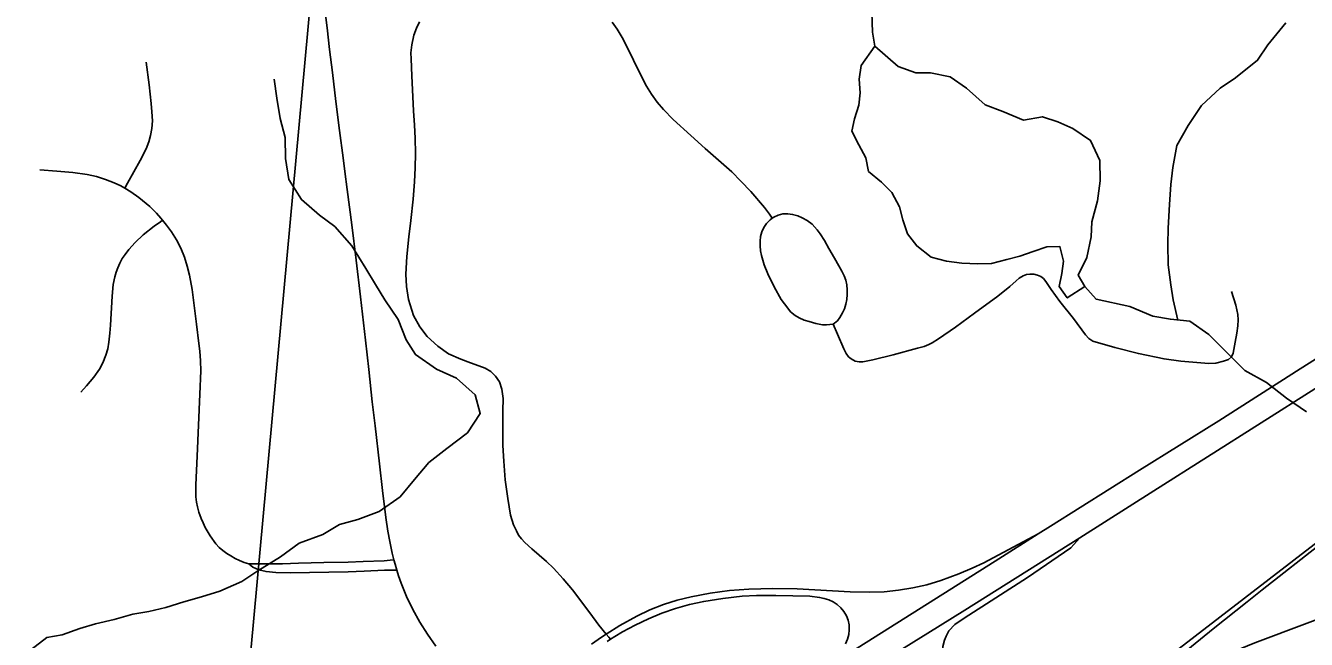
# Model space of a CAD drawing. Extents: x 0 to 34, y 0 to 22.
# Drawn here: x 3.909 to 4.732, y 16.946 to 17.34 of the extents above; entities that cross this region are included whole.
import ezdxf

# ---------------------------------------------------------------- set-up
doc = ezdxf.new("R2010")
doc.units = 0
for name, color, linetype in [('GM_X_County_Road', 7, 'Continuous'), ('GM_X_Interchange_Ramps', 7, 'Continuous'), ('GM_X_Minor_Lake', 7, 'Continuous'), ('GM_X_Minor_River', 7, 'Continuous'), ('GM_X_Rail_Line', 7, 'Continuous'), ('GM_X_Section', 7, 'Continuous'), ('GM_X_State_Route', 7, 'Continuous'), ('GM_X_Township_Road', 7, 'Continuous')]:
    doc.layers.add(name, color=color, linetype=linetype)

msp = doc.modelspace()

# ---------------------------------------------------------------- linework, layer by layer
at = {"layer": 'GM_X_County_Road'}
msp.add_lwpolyline([(4.51943, 16.87043), (4.53414, 16.87587), (4.55005, 16.88185), (4.57911, 16.89275), (4.59639, 16.89955), (4.60471, 16.90348), (4.61285, 16.90788), (4.62077, 16.91268), (4.62841, 16.91791), (4.63822, 16.92546), (4.67189, 16.95285), (4.69377, 16.97023), (4.70344, 16.97783), (4.74207, 17.00824)], dxfattribs=at)
at = {"layer": 'GM_X_Interchange_Ramps'}
for points in [[(4.55943, 17.01386), (4.52448, 16.99536), (4.51704, 16.99176), (4.50846, 16.98813), (4.49677, 16.98391), (4.48784, 16.98124), (4.47876, 16.97914), (4.46956, 16.97764), (4.46029, 16.97674), (4.45097, 16.97645), (4.43854, 16.97673), (4.40439, 16.97859), (4.38885, 16.97884), (4.37331, 16.97836), (4.36092, 16.97741), (4.34859, 16.97582), (4.33637, 16.9735), (4.32732, 16.97126), (4.31843, 16.96845), (4.30977, 16.96502), (4.30136, 16.96099), (4.2905, 16.95496), (4.28174, 16.94943), (4.27864, 16.94748), (4.2723, 16.94308)], [(4.28223, 16.94472), (4.28442, 16.94615), (4.28723, 16.94797), (4.29214, 16.95088), (4.30036, 16.9553), (4.3088, 16.95931), (4.31741, 16.96293), (4.32621, 16.96604), (4.33521, 16.96852), (4.34435, 16.97047), (4.35664, 16.97247), (4.36902, 16.97381), (4.37835, 16.9743), (4.3908, 16.97434), (4.41261, 16.97377), (4.41881, 16.97311), (4.42186, 16.97246), (4.42482, 16.97151), (4.42762, 16.9702), (4.43021, 16.96848), (4.43252, 16.9664), (4.43449, 16.96399), (4.43607, 16.9613), (4.4372, 16.9584), (4.43784, 16.95536), (4.43797, 16.95225), (4.43759, 16.94915), (4.43679, 16.94615), (4.43554, 16.9433)]]:
    msp.add_lwpolyline(points, dxfattribs=at)
at = {"layer": 'GM_X_Minor_Lake'}
for points in [[(4.45445, 17.32723), (4.44549, 17.31473), (4.44424, 17.30602), (4.44489, 17.29727), (4.44403, 17.28931), (4.44127, 17.28061), (4.43965, 17.27265), (4.4441, 17.26386), (4.44855, 17.25546), (4.45034, 17.2467), (4.45861, 17.23977), (4.46537, 17.23323), (4.47019, 17.22406), (4.47237, 17.21568), (4.4753, 17.20653), (4.48128, 17.19886), (4.49069, 17.19154), (4.50053, 17.18914), (4.51039, 17.18789), (4.52064, 17.18738), (4.52938, 17.18766), (4.53929, 17.1902), (4.54767, 17.19238), (4.55606, 17.19532), (4.56484, 17.19825), (4.5732, 17.19854), (4.57574, 17.18901), (4.5745, 17.18105), (4.57288, 17.17271), (4.57811, 17.16544), (4.58933, 17.17276)], [(4.58933, 17.17276), (4.58512, 17.18017), (4.59058, 17.19149), (4.59341, 17.20475), (4.5939, 17.21424), (4.59749, 17.22787), (4.59917, 17.24076), (4.59895, 17.25367), (4.59303, 17.26665), (4.58173, 17.27438), (4.57191, 17.27868), (4.56207, 17.28183), (4.54989, 17.2797), (4.53666, 17.28517), (4.52532, 17.28948), (4.5133, 17.30026), (4.50276, 17.3076), (4.49025, 17.31003), (4.48076, 17.31014), (4.46941, 17.31407), (4.45445, 17.32723)]]:
    msp.add_lwpolyline(points, dxfattribs=at)
at = {"layer": 'GM_X_Minor_River'}
for points in [[(4.7318, 17.09223), (4.71899, 17.10112), (4.7062, 17.11114), (4.69224, 17.1189), (4.67986, 17.1312), (4.66898, 17.14196), (4.65693, 17.15046), (4.64441, 17.15174), (4.63304, 17.15378), (4.6183, 17.16003), (4.59664, 17.16457), (4.58933, 17.17276), (4.58512, 17.18017), (4.59058, 17.19149), (4.59341, 17.20475), (4.5939, 17.21424), (4.59749, 17.22787), (4.59917, 17.24076), (4.59895, 17.25367), (4.59303, 17.26665), (4.58173, 17.27438), (4.57191, 17.27868), (4.56207, 17.28183), (4.54989, 17.2797), (4.53666, 17.28517), (4.52532, 17.28948), (4.5133, 17.30026), (4.50276, 17.3076), (4.49025, 17.31003), (4.48076, 17.31014), (4.46941, 17.31407), (4.45445, 17.32723), (4.45297, 17.33629), (4.45237, 17.34883)], [(4.6492, 17.15125), (4.64608, 17.16425), (4.64468, 17.17377), (4.64294, 17.1867), (4.64273, 17.19999), (4.64285, 17.21024), (4.6438, 17.22542), (4.64472, 17.23832), (4.64599, 17.24932), (4.64845, 17.26334), (4.65582, 17.27616), (4.66434, 17.28898), (4.67625, 17.30023), (4.68621, 17.30695), (4.70041, 17.31817), (4.70698, 17.32796), (4.71855, 17.34226)], [(3.90904, 16.93719), (3.92208, 16.94729), (3.93198, 16.94907), (3.94342, 16.95311), (3.95333, 16.95603), (3.96552, 16.95892), (3.97734, 16.9622), (3.98762, 16.96398), (3.99866, 16.9665), (4.0101, 16.97016), (4.02154, 16.97344), (4.03336, 16.9771), (4.04749, 16.98339), (4.05783, 16.9901), (4.07238, 16.99904), (4.08426, 17.00801), (4.09952, 17.01353), (4.11024, 17.01986), (4.12205, 17.02313), (4.13579, 17.02829), (4.1492, 17.03762), (4.15846, 17.0489), (4.16771, 17.0598), (4.17921, 17.06878), (4.19263, 17.07887), (4.20076, 17.09131), (4.19749, 17.10312), (4.18547, 17.1139), (4.17263, 17.11975), (4.15907, 17.12902), (4.15311, 17.13859), (4.14795, 17.15156), (4.13937, 17.16419), (4.13341, 17.17414), (4.12709, 17.18446), (4.11815, 17.199), (4.10728, 17.21129), (4.0975, 17.21862), (4.08585, 17.22863), (4.07765, 17.24164), (4.07554, 17.25496), (4.07533, 17.26863), (4.07206, 17.28082), (4.06994, 17.29376), (4.06819, 17.30594)]]:
    msp.add_lwpolyline(points, dxfattribs=at)
at = {"layer": 'GM_X_Rail_Line'}
for points in [[(4.58766, 16.8947), (4.64449, 16.93593), (4.86923, 17.10901), (5.45041, 17.18091)], [(5.39663, 17.13975), (5.3051, 17.11543), (4.79788, 16.98117), (4.69859, 16.94379), (4.66045, 16.92815), (4.58766, 16.8947)]]:
    msp.add_lwpolyline(points, dxfattribs=at)
at = {"layer": 'GM_X_Section'}
for points in [[(3.07459, 17.51121), (4.09568, 17.40069), (4.00362, 16.39786), (2.97812, 16.49217)], [(4.09568, 17.40069), (5.04874, 17.32193), (4.96339, 16.31216), (4.00362, 16.39786)]]:
    msp.add_lwpolyline(points, close=True, dxfattribs=at)
at = {"layer": 'GM_X_State_Route'}
for points in [[(4.55943, 17.01386), (4.56735, 17.0188), (4.62449, 17.05484), (4.67542, 17.08652), (4.7277, 17.11985), (4.79865, 17.16462), (4.8512, 17.19778), (4.90644, 17.23251), (4.96189, 17.26687), (5.04736, 17.31946), (5.07299, 17.33523), (5.16553, 17.39227), (5.21848, 17.42477), (5.26608, 17.4541), (5.33488, 17.49645), (5.50695, 17.60219), (5.61533, 17.66914), (5.70531, 17.72448), (5.75297, 17.75377), (5.80855, 17.78793), (5.87826, 17.83089)], [(4.58606, 17.01137), (4.6338, 17.04143), (4.77169, 17.1289), (4.88688, 17.20158), (5.01085, 17.27867), (5.04582, 17.30019), (5.15126, 17.36503), (5.27257, 17.43947), (5.40223, 17.51898), (5.54148, 17.60436), (5.68698, 17.69452), (5.7654, 17.74273), (5.87672, 17.81131)], [(4.11375, 17.24677), (4.11262, 17.25555), (4.11034, 17.27312), (4.10788, 17.29157), (4.10568, 17.3103), (4.10392, 17.32497), (4.10225, 17.33903), (4.10067, 17.35221)], [(4.17226, 16.94182), (4.16685, 16.94936), (4.1619, 16.9572), (4.15738, 16.96529), (4.15336, 16.97364), (4.14986, 16.9822), (4.14822, 16.98697), (4.14711, 16.99059), (4.14594, 16.99443), (4.14526, 16.99718), (4.14418, 17.00155), (4.14254, 17.00902), (4.14128, 17.01561), (4.14004, 17.02432), (4.13794, 17.0418), (4.13601, 17.05894), (4.13319, 17.08337), (4.13132, 17.09878), (4.12918, 17.11958), (4.12695, 17.13837), (4.12385, 17.16621), (4.12092, 17.18969), (4.1182, 17.21249), (4.11526, 17.23507), (4.11375, 17.24677)], [(3.90801, 16.60331), (3.96315, 16.63815), (4.05249, 16.69441), (4.10505, 16.72752), (4.15757, 16.76072), (4.20495, 16.79041), (4.29692, 16.84839), (4.32841, 16.86815), (4.34691, 16.87975), (4.36601, 16.89179), (4.38633, 16.90459), (4.41527, 16.92281), (4.53168, 16.99637), (4.55943, 17.01386)], [(4.38905, 16.88761), (4.42936, 16.91358), (4.48852, 16.95019), (4.5122, 16.96484), (4.58606, 17.01137)], [(4.58606, 17.01137), (4.58029, 17.00501), (4.5525, 16.98594), (4.5119, 16.95963), (4.50585, 16.95571), (4.50187, 16.95158), (4.50023, 16.94812), (4.49924, 16.9455), (4.49809, 16.94155), (4.49792, 16.9376), (4.49792, 16.93366), (4.49957, 16.92708), (4.50108, 16.92342), (4.50281, 16.91921), (4.51973, 16.87596)]]:
    msp.add_lwpolyline(points, dxfattribs=at)
at = {"layer": 'GM_X_Township_Road'}
for points in [[(4.28174, 16.94943), (4.27704, 16.95516), (4.27122, 16.96309), (4.25999, 16.97786), (4.25412, 16.98504), (4.24787, 16.99189), (4.2434, 16.99617), (4.23392, 17.00423), (4.22934, 17.00837), (4.22726, 17.01064), (4.22539, 17.01304), (4.22394, 17.01576), (4.22206, 17.01972), (4.22028, 17.02597), (4.21849, 17.03654), (4.2167, 17.04852), (4.21581, 17.06063), (4.21531, 17.07058), (4.21517, 17.08434), (4.21517, 17.09288), (4.21543, 17.10091), (4.21454, 17.10677), (4.21314, 17.11149), (4.21059, 17.11519), (4.20753, 17.11824), (4.20383, 17.12041), (4.19988, 17.12194), (4.19453, 17.12385), (4.18816, 17.12615), (4.18038, 17.12959), (4.17337, 17.13443), (4.16661, 17.14067), (4.1619, 17.14679), (4.15782, 17.15418), (4.15463, 17.16451), (4.15324, 17.17279), (4.15298, 17.1807), (4.15362, 17.19217), (4.15477, 17.20466), (4.15616, 17.21511), (4.15757, 17.22887), (4.15846, 17.24009), (4.15884, 17.24913), (4.1591, 17.25819), (4.15884, 17.268), (4.15843, 17.27654), (4.15792, 17.28561), (4.15678, 17.30805), (4.15629, 17.31896), (4.15619, 17.32293), (4.1568, 17.32803), (4.15813, 17.33435), (4.15966, 17.33883), (4.1617, 17.34292)], [(4.28555, 17.34252), (4.28867, 17.3381), (4.2919, 17.33283), (4.29512, 17.32663), (4.30327, 17.30986), (4.30762, 17.3016), (4.31084, 17.29629), (4.31446, 17.29124), (4.31853, 17.28651), (4.32473, 17.28018), (4.336, 17.26979), (4.34539, 17.26153), (4.36235, 17.24654), (4.36832, 17.24055), (4.37472, 17.23378), (4.38336, 17.22351), (4.38659, 17.21918), (4.38847, 17.21666)], [(3.97218, 17.23596), (3.97396, 17.23912), (3.98219, 17.2537), (3.98589, 17.26127), (3.98768, 17.26566), (3.9888, 17.26991), (3.98961, 17.2743), (3.98998, 17.27914), (3.98969, 17.28502), (3.98914, 17.29037), (3.98783, 17.30227), (3.98594, 17.31702)], [(3.97218, 17.23596), (3.96977, 17.23741), (3.9655, 17.23945), (3.95981, 17.24164), (3.95396, 17.24345), (3.94801, 17.24484), (3.93891, 17.24614), (3.92858, 17.247), (3.91764, 17.24769)], [(3.99641, 17.21538), (3.99538, 17.21672), (3.99261, 17.21987), (3.98826, 17.22415), (3.98118, 17.23002), (3.97618, 17.23355), (3.97218, 17.23596)], [(3.94405, 17.10502), (3.94756, 17.10889), (3.95232, 17.11448), (3.95589, 17.11961), (3.95807, 17.12373), (3.96006, 17.12877), (3.96125, 17.13286), (3.96207, 17.13711), (3.96266, 17.14291), (3.96296, 17.14797), (3.96408, 17.16666), (3.96482, 17.17418), (3.96587, 17.17909), (3.96676, 17.18207), (3.96773, 17.18475), (3.96907, 17.18787), (3.97063, 17.1907), (3.97257, 17.19346), (3.97495, 17.19658), (3.97889, 17.20112), (3.98403, 17.20589), (3.9912, 17.2116), (3.99512, 17.21445), (3.99641, 17.21538)], [(4.05205, 16.99467), (4.04901, 16.99559), (4.04607, 16.99676), (4.04322, 16.99812), (4.04048, 16.99968), (4.03787, 17.00138), (4.03536, 17.00321), (4.03293, 17.00523), (4.03073, 17.00758), (4.0271, 17.01269), (4.02392, 17.01808), (4.02253, 17.02089), (4.02133, 17.02381), (4.01987, 17.02791), (4.01889, 17.03125), (4.0183, 17.03426), (4.01797, 17.03767), (4.01793, 17.04535), (4.01883, 17.06384), (4.02057, 17.10365), (4.02105, 17.11855), (4.02085, 17.12497), (4.02039, 17.13125), (4.01993, 17.13623), (4.01843, 17.14861), (4.01552, 17.17093), (4.0139, 17.17998), (4.01245, 17.18591), (4.01055, 17.19171), (4.00823, 17.19736), (4.00547, 17.2028), (4.00224, 17.20796), (3.99911, 17.21226), (3.99641, 17.21538)], [(4.38847, 17.21666), (4.387, 17.2156), (4.38484, 17.21337), (4.38309, 17.21081), (4.38179, 17.20799), (4.38093, 17.205), (4.38056, 17.20193), (4.38057, 17.19885), (4.38091, 17.19575), (4.3815, 17.19269), (4.38323, 17.18671), (4.3855, 17.18093), (4.38963, 17.17257), (4.39419, 17.16443), (4.39842, 17.15878), (4.40025, 17.15656), (4.40321, 17.15413), (4.40565, 17.15257), (4.40894, 17.15119), (4.41218, 17.15021), (4.41652, 17.14911), (4.42069, 17.14827), (4.42323, 17.14812), (4.42764, 17.14858)], [(4.42764, 17.14858), (4.43047, 17.15084), (4.43188, 17.15296), (4.43354, 17.15579), (4.4348, 17.15849), (4.43571, 17.16146), (4.43635, 17.1645), (4.43667, 17.16759), (4.43667, 17.17069), (4.43633, 17.17377), (4.43566, 17.1768), (4.4347, 17.17971), (4.43319, 17.18258), (4.43131, 17.18607), (4.42852, 17.19094), (4.42471, 17.19715), (4.42196, 17.20234), (4.41928, 17.20664), (4.41723, 17.20926), (4.41402, 17.21279), (4.41091, 17.21523), (4.40774, 17.21695), (4.40495, 17.21815), (4.40152, 17.21907), (4.39842, 17.21958), (4.39532, 17.21943), (4.39232, 17.21872), (4.38951, 17.21741), (4.38847, 17.21666)], [(4.42764, 17.14858), (4.43031, 17.14213), (4.43439, 17.13286), (4.43601, 17.12973), (4.43735, 17.12769), (4.43909, 17.12629), (4.44177, 17.12492), (4.44437, 17.12431), (4.44662, 17.12451), (4.45311, 17.12578), (4.4661, 17.1288), (4.48175, 17.13309), (4.48604, 17.1343), (4.48917, 17.13552), (4.49126, 17.13668), (4.49538, 17.13911), (4.50616, 17.1466), (4.51845, 17.1557), (4.53352, 17.1666), (4.54111, 17.1728), (4.54523, 17.17645), (4.5472, 17.17813), (4.54981, 17.1797), (4.55184, 17.18045), (4.5541, 17.18068), (4.55665, 17.18068), (4.55891, 17.1801), (4.56105, 17.17917), (4.56279, 17.17784), (4.56436, 17.17593), (4.56778, 17.17077), (4.57334, 17.16317), (4.5821, 17.15227), (4.58981, 17.14172), (4.5919, 17.13935), (4.59456, 17.13767), (4.60856, 17.13357), (4.62381, 17.12973), (4.64033, 17.12625), (4.65113, 17.12474), (4.66897, 17.1233), (4.67353, 17.12348), (4.67852, 17.12474), (4.68164, 17.126), (4.68356, 17.12757), (4.68464, 17.12991), (4.68591, 17.13711), (4.68704, 17.14282), (4.68771, 17.14744), (4.68783, 17.15147), (4.68765, 17.15483), (4.68645, 17.16083), (4.68358, 17.1696)], [(4.14526, 16.99718), (4.1429, 16.99697), (4.13908, 16.99663), (4.12554, 16.9961), (4.11586, 16.99581), (4.10009, 16.99555), (4.08392, 16.99507), (4.0736, 16.99471), (4.05842, 16.99461), (4.05205, 16.99467)], [(4.14711, 16.99059), (4.14431, 16.99053), (4.13917, 16.99048), (4.12616, 16.98995), (4.11578, 16.98952), (4.10338, 16.98931), (4.07863, 16.98885), (4.06929, 16.989), (4.06309, 16.98968), (4.05832, 16.99082), (4.05466, 16.9925), (4.05205, 16.99467)], [(4.28442, 16.94615), (4.2833, 16.94751), (4.28174, 16.94943)]]:
    msp.add_lwpolyline(points, dxfattribs=at)

doc.saveas('drawing.dxf')
